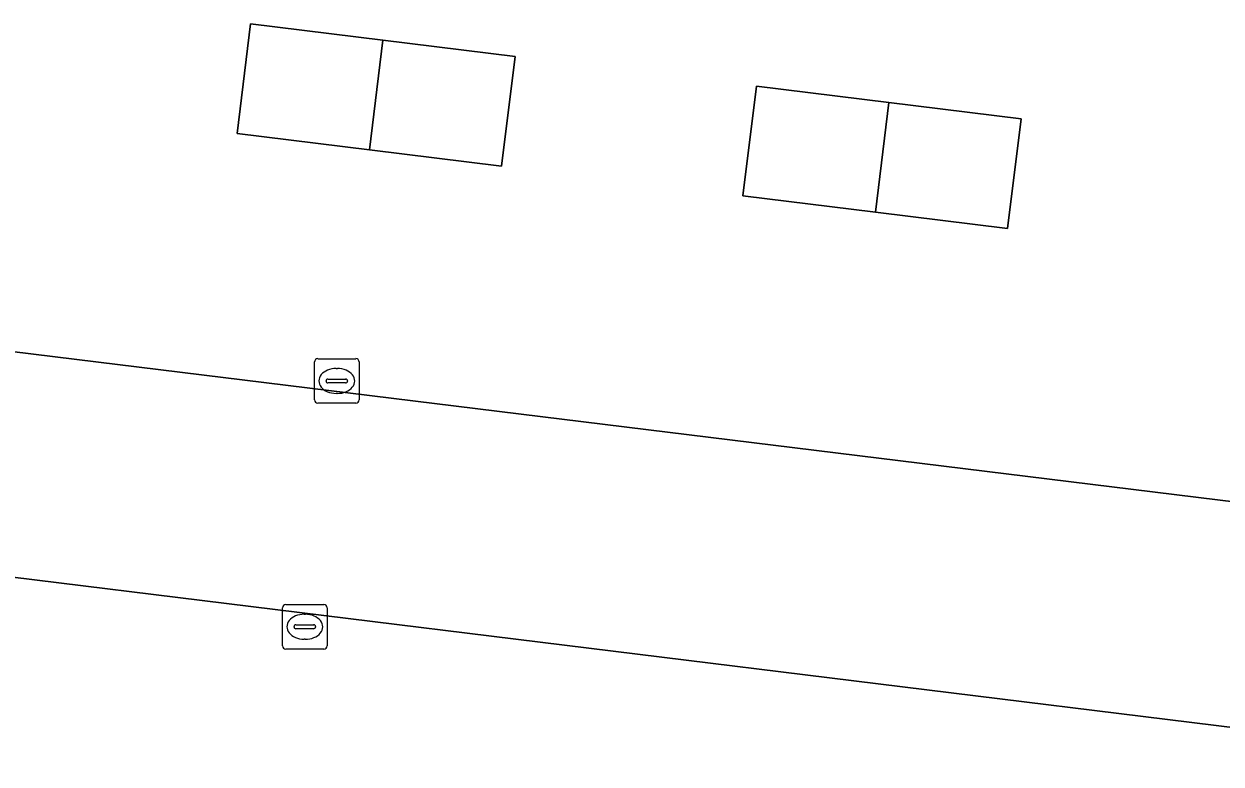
# Model space of a CAD drawing. Extents: x 161692 to 162379, y 380760 to 381678.
# Drawn here: x 162205.86 to 162232.72, y 381480.86 to 381497.47 of the extents above; entities that cross this region are included whole.
import ezdxf

# ---------------------------------------------------------------- set-up
doc = ezdxf.new("R2010")
doc.units = 0
for name, color, linetype in [('IMGEO_Erf', 7, 'Continuous'), ('IMGEO_Kolk', 7, 'Continuous'), ('IMGEO_Pand', 7, 'Continuous'), ('IMGEO_Voetpad_open', 7, 'Continuous')]:
    doc.layers.add(name, color=color, linetype=linetype)

msp = doc.modelspace()

# ---------------------------------------------------------------- linework, layer by layer
at = {"layer": 'IMGEO_Erf'}
for points in [[(162210.943, 381497.472), (162213.91, 381497.107), (162216.877, 381496.742), (162216.574, 381494.28), (162213.611, 381494.645), (162210.64, 381495.011)], [(162222.293, 381496.074), (162225.262, 381495.709), (162228.231, 381495.343), (162227.928, 381492.882), (162224.963, 381493.247), (162221.99, 381493.613)], [(162240.238, 381485.857), (162239.644, 381480.865), (162162.216, 381490.404), (162162.835, 381495.381)]]:
    msp.add_lwpolyline(points, close=True, dxfattribs=at)
at = {"layer": 'IMGEO_Kolk'}
for p, q in [((162212.451, 381489.961), (162213.303, 381489.961)), ((162212.376, 381489.035), (162212.376, 381489.887)), ((162212.864, 381489.741), (162212.889, 381489.741)), ((162213.377, 381489.887), (162213.377, 381489.035)), ((162212.635, 381489.455), (162212.635, 381489.467)), ((162213.073, 381489.418), (162212.675, 381489.418)), ((162212.678, 381489.504), (162213.076, 381489.504)), ((162213.119, 381489.467), (162213.119, 381489.455)), ((162212.887, 381489.181), (162212.862, 381489.181)), ((162213.303, 381488.961), (162212.451, 381488.961)), ((162211.658, 381483.519), (162211.658, 381484.371)), ((162211.733, 381484.445), (162212.585, 381484.445)), ((162212.659, 381484.371), (162212.659, 381483.519)), ((162212.146, 381484.225), (162212.171, 381484.225)), ((162211.917, 381483.939), (162211.917, 381483.951)), ((162212.355, 381483.902), (162211.957, 381483.902)), ((162211.96, 381483.988), (162212.358, 381483.988)), ((162212.401, 381483.951), (162212.401, 381483.939)), ((162212.169, 381483.665), (162212.144, 381483.665)), ((162212.585, 381483.445), (162211.733, 381483.445))]:
    msp.add_line(p, q, dxfattribs=at)
for points in [[(162212.451, 381489.961), (162213.303, 381489.961)], [(162212.376, 381489.035), (162212.376, 381489.887)], [(162213.377, 381489.887), (162213.377, 381489.035)], [(162213.303, 381488.961), (162212.451, 381488.961)], [(162211.658, 381483.519), (162211.658, 381484.371)], [(162211.733, 381484.445), (162212.585, 381484.445)], [(162212.659, 381484.371), (162212.659, 381483.519)], [(162212.585, 381483.445), (162211.733, 381483.445)]]:
    msp.add_lwpolyline(points, dxfattribs=at)
for centre, radius, start, end in [((162212.453, 381489.885), 0.0765, 91.552, 178.448), ((162212.453, 381489.885), 0.0765, 91.552, 178.448), ((162213.301, 381489.885), 0.0765, 1.552, 88.448), ((162213.301, 381489.885), 0.0765, 1.552, 88.448), ((162212.675, 381489.464), 0.0403, 85.8775, 175.7526), ((162212.672, 381489.454), 0.0366, 178.938, 274.7102), ((162213.076, 381489.461), 0.043, 264.8664, 352.4533), ((162213.08, 381489.466), 0.0386, 1.7309, 96.639), ((162212.453, 381489.037), 0.0765, 181.552, 268.448), ((162212.453, 381489.037), 0.0765, 181.552, 268.448), ((162213.301, 381489.037), 0.0765, 271.552, 358.448), ((162213.301, 381489.037), 0.0765, 271.552, 358.448), ((162211.735, 381484.369), 0.0765, 91.552, 178.448), ((162211.735, 381484.369), 0.0765, 91.552, 178.448), ((162212.583, 381484.369), 0.0765, 1.552, 88.448), ((162212.583, 381484.369), 0.0765, 1.552, 88.448), ((162211.957, 381483.948), 0.0403, 85.8775, 175.7526), ((162211.954, 381483.938), 0.0366, 178.938, 274.7102), ((162212.358, 381483.945), 0.043, 264.8664, 352.4533), ((162212.362, 381483.95), 0.0386, 1.7309, 96.639), ((162211.735, 381483.521), 0.0765, 181.552, 268.448), ((162211.735, 381483.521), 0.0765, 181.552, 268.448), ((162212.583, 381483.521), 0.0765, 271.552, 358.448), ((162212.583, 381483.521), 0.0765, 271.552, 358.448)]:
    msp.add_arc(centre, radius, start, end, dxfattribs=at)
for centre, major_axis, ratio, start_param, end_param in [((162212.863, 381489.461), (-0.387, 0.002), 0.722429, 4.712389, 7.853982), ((162212.888, 381489.461), (-0.39, 0.002), 0.717154, 1.570796, 4.712389), ((162212.145, 381483.945), (-0.387, 0.002), 0.722429, 4.712389, 7.853982), ((162212.17, 381483.945), (-0.39, 0.002), 0.717154, 1.570796, 4.712389)]:
    msp.add_ellipse(centre, major_axis=major_axis, ratio=ratio, start_param=start_param, end_param=end_param, dxfattribs=at)
at = {"layer": 'IMGEO_Pand'}
for points in [[(162213.611, 381494.645), (162213.91, 381497.107), (162210.943, 381497.472), (162210.64, 381495.011)], [(162213.611, 381494.645), (162216.574, 381494.28), (162216.877, 381496.742), (162213.91, 381497.107)], [(162225.262, 381495.709), (162222.293, 381496.074), (162221.99, 381493.613), (162224.963, 381493.247)], [(162225.262, 381495.709), (162224.963, 381493.247), (162227.928, 381492.882), (162228.231, 381495.343)]]:
    msp.add_lwpolyline(points, close=True, dxfattribs=at)
at = {"layer": 'IMGEO_Voetpad_open'}
msp.add_lwpolyline([(162240.238, 381485.857), (162162.835, 381495.381), (162162.216, 381490.404), (162239.644, 381480.865)], close=True, dxfattribs=at)

doc.saveas('drawing.dxf')
